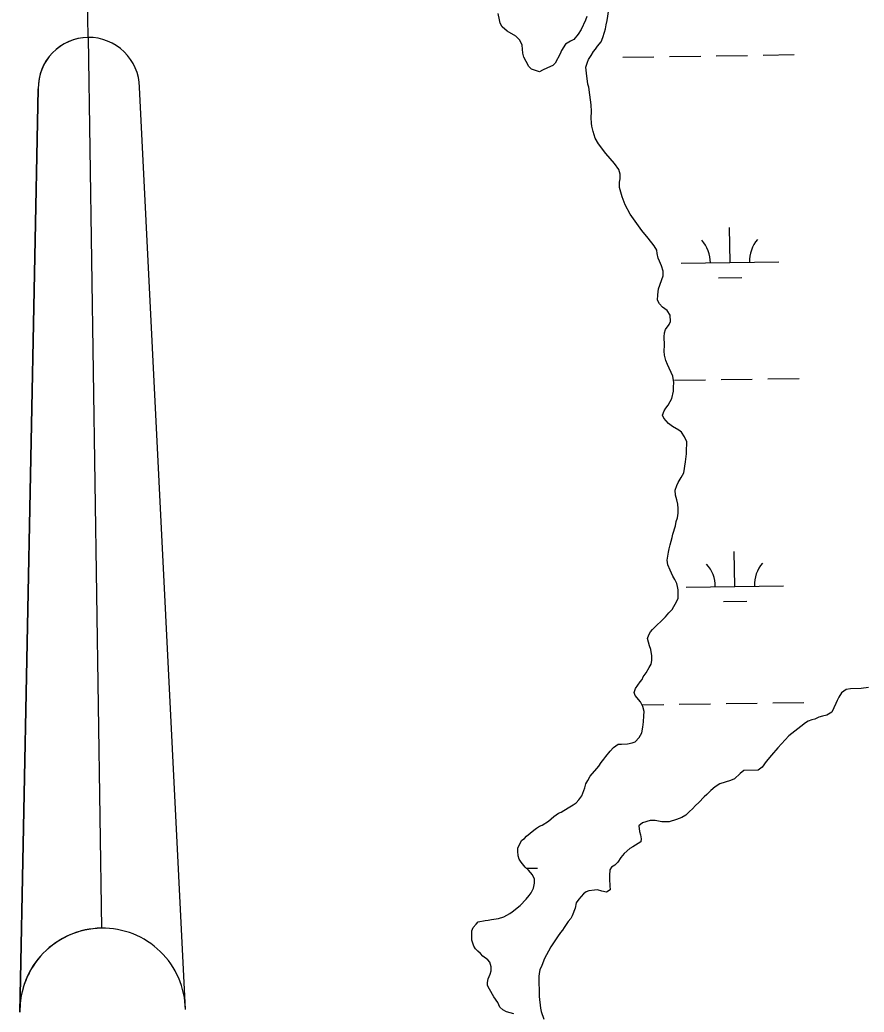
# Model space of a CAD drawing. Extents: x 3807117 to 3845308, y 337856 to 363736.
# Drawn here: x 3839833 to 3840700, y 357506 to 358525 of the extents above; entities that cross this region are included whole.
import ezdxf

# ---------------------------------------------------------------- set-up
doc = ezdxf.new("R2010")
doc.units = 0
for name, color, linetype in [('V-ANNO-SYMB', 7, 'Continuous'), ('V-TOPO-SHOR', 7, 'Continuous'), ('V-WETL-SWMP', 7, 'Continuous')]:
    doc.layers.add(name, color=color, linetype=linetype)

msp = doc.modelspace()

# ---------------------------------------------------------------- linework, layer by layer
at = {"layer": 'V-ANNO-SYMB'}
for p, q in [((3839902.9, 358507.1), (3839898.1, 358832.1)), ((3839902.9, 358507.1), (3839916.6, 357592.2)), ((3839902.9, 358507.1), (3839916.6, 357592.2)), ((3839832.9, 357506), (3839851.7, 358454.4)), ((3839851.7, 358454.4), (3839832.9, 357506)), ((3840002.9, 357508.5), (3839955.7, 358455.9))]:
    msp.add_line(p, q, dxfattribs=at)
for centre, radius, start, end in [((3839903.7, 358455.1), 52, 90.855, 180.8583), ((3839903.7, 358455.1), 52, 90.8617, 180.8584), ((3839903.7, 358455.1), 52, 0.8584, 90.8617), ((3839917.9, 357507.2), 85, 90.8583, 180.8583), ((3839917.9, 357507.2), 85, 90.8584, 180.8584), ((3839917.9, 357507.2), 85, 0.8584, 90.8584), ((3839917.9, 357507.2), 85, 0.8584, 90.8584)]:
    msp.add_arc(centre, radius, start, end, dxfattribs=at)
at = {"layer": 'V-TOPO-SHOR'}
for points in [[(3840414.8, 358528.6), (3840413.6, 358525), (3840409, 358515.4), (3840406, 358510.6), (3840401.7, 358505), (3840398.1, 358503.3), (3840393, 358500.1), (3840388.8, 358493.7), (3840387.7, 358490.1), (3840382.3, 358480.5), (3840379.9, 358478.4), (3840374.4, 358476), (3840369.3, 358473.5), (3840366.2, 358471.9), (3840358.2, 358474.5), (3840355.4, 358477.2), (3840352.5, 358482.4), (3840350.4, 358486.7), (3840349.2, 358491), (3840348.7, 358499.3), (3840346.2, 358504.4), (3840342.2, 358508.3), (3840333, 358513.7), (3840328.1, 358518), (3840326.1, 358521.6), (3840325.2, 358525.1), (3840323.9, 358531.8)], [(3840484.1, 358293), (3840478, 358300.9), (3840471.5, 358308.7), (3840459.4, 358325.5), (3840454.4, 358335), (3840451.1, 358343.2), (3840448.6, 358353.1), (3840448.5, 358358.3), (3840449.2, 358361.8), (3840449.2, 358366.6), (3840447.9, 358371.3), (3840443.4, 358377.6), (3840434.5, 358387.8), (3840426.8, 358397.9), (3840423.6, 358403.8), (3840421.5, 358410.5), (3840420.2, 358416.1), (3840419.8, 358419.2), (3840419.3, 358424.4), (3840419.6, 358431.1), (3840419.4, 358437.9), (3840418.1, 358448.1), (3840416.8, 358456.1), (3840415.9, 358459.2), (3840414.5, 358470.3), (3840414, 358476.6), (3840415.5, 358481.8), (3840416.7, 358484.6), (3840419.4, 358488.6), (3840421.7, 358492.6), (3840423.7, 358495), (3840426, 358498.2), (3840429.5, 358502.7), (3840431.4, 358507), (3840432.9, 358512.6), (3840434, 358515.8), (3840434.7, 358520.2), (3840435.9, 358524.6), (3840437.6, 358535.7)], [(3840473.4, 357810.4), (3840473.7, 357814.7), (3840472.5, 357819.9), (3840470, 357824.6), (3840464.4, 357831.2), (3840463.5, 357834.4), (3840465, 357838.4), (3840467.4, 357841.6), (3840469.7, 357845.2), (3840471.6, 357847.6), (3840472.8, 357850.4), (3840475.9, 357854.4), (3840478.9, 357860), (3840480.9, 357863.2), (3840481.6, 357867.2), (3840481.5, 357872), (3840480.6, 357878.3), (3840479.4, 357882.2), (3840477.3, 357889.7), (3840478.4, 357893.3), (3840480.3, 357896.5), (3840482.3, 357898.9), (3840484.6, 357901.3), (3840493.2, 357909.4), (3840495.5, 357911.8), (3840499, 357915.9), (3840502.5, 357919.5), (3840507.2, 357927.9), (3840508.7, 357931.1), (3840508.6, 357939.8), (3840508.1, 357943), (3840507.3, 357946.1), (3840505.2, 357950.4), (3840503.2, 357953.6), (3840500.3, 357959.9), (3840498.2, 357965.4), (3840497.3, 357970.1), (3840498.8, 357978.5), (3840499.5, 357981.7), (3840500.3, 357986), (3840502.5, 357993.6), (3840503.2, 357996.8), (3840505.9, 358005.6), (3840506.6, 358009.9), (3840508.1, 358013.5), (3840508.8, 358018.3), (3840508.8, 358023.1), (3840508.3, 358027.8), (3840507.4, 358032.2), (3840505.8, 358036.9), (3840505.7, 358042), (3840507.2, 358046.8), (3840508.7, 358050), (3840511.8, 358055.2), (3840514.5, 358060), (3840516.3, 358071.2), (3840517.3, 358079.5), (3840517.3, 358084.7), (3840517.6, 358088.2), (3840517.5, 358091.8), (3840515.1, 358096.9), (3840512.2, 358101.6), (3840509.4, 358103.6), (3840503, 358107.4), (3840498.6, 358110.5), (3840494.1, 358116), (3840492.5, 358119.1), (3840494.4, 358123.5), (3840496, 358126.3), (3840498.3, 358129.5), (3840500.6, 358133.1), (3840502.1, 358136.3), (3840504, 358143.9), (3840503.9, 358147.9), (3840504.2, 358152.6), (3840503.3, 358159), (3840497.6, 358171.2), (3840495.9, 358175.1), (3840494.7, 358180.6), (3840494.2, 358185), (3840494.5, 358190.9), (3840494.3, 358199.6), (3840494.7, 358203.6), (3840495.8, 358207.2), (3840499.3, 358212.4), (3840500.8, 358215.2), (3840500.3, 358221.9), (3840497.5, 358226.7), (3840492.7, 358230.1), (3840489.4, 358233.3), (3840487.4, 358237.2), (3840487.7, 358242.7), (3840488.4, 358248.7), (3840493.3, 358262.3), (3840493.2, 358267), (3840491.6, 358272.5), (3840489.5, 358277.3), (3840488.3, 358280.4), (3840487, 358285.2), (3840486.9, 358288.7), (3840484.1, 358293)], [(3840704.1, 357839.2), (3840696.6, 357838.2), (3840685.5, 357838.1), (3840681.1, 357837.2), (3840676.4, 357833.9), (3840673.7, 357829.5), (3840671.8, 357825.9), (3840670.6, 357823.1), (3840666.4, 357814), (3840661.3, 357811.1), (3840657, 357809.8), (3840653, 357809), (3840649.1, 357806.9), (3840646, 357806.1), (3840642, 357804.8), (3840639.3, 357803.2), (3840634.6, 357799.2), (3840622.4, 357789.8), (3840611.1, 357777.4), (3840604.5, 357769.7), (3840599.1, 357763.3), (3840594.8, 357757.7), (3840590.9, 357754.4), (3840576.2, 357754.2), (3840572.3, 357751), (3840566.5, 357745.7), (3840562.5, 357744), (3840551.5, 357740.3), (3840546.8, 357737.4), (3840542.1, 357733.4), (3840538.2, 357729.4)], [(3840340.1, 357504.1), (3840332.6, 357506.3), (3840328.6, 357508.3), (3840325.7, 357511), (3840323.7, 357515.7), (3840319.6, 357521.6), (3840315.1, 357529.4), (3840313.1, 357533.4), (3840313, 357536.5), (3840313.8, 357540.1), (3840315.7, 357544.9), (3840316.8, 357548.5), (3840316.7, 357552.5), (3840315.5, 357557.2), (3840313.4, 357559.5), (3840308.2, 357563.4), (3840305.8, 357566.2), (3840303, 357568.5), (3840300.6, 357570.8), (3840298.9, 357573.6), (3840296.8, 357579.9), (3840296.7, 357589.4), (3840298.2, 357593), (3840301.3, 357596.2), (3840303.3, 357598.6), (3840310.4, 357599.9), (3840313.6, 357600.4), (3840317.1, 357601.2), (3840324.2, 357602.1), (3840329.8, 357603.8), (3840336, 357607.1), (3840338.4, 357609.1), (3840346.6, 357615.6), (3840352.8, 357622), (3840355.6, 357625.7), (3840357.9, 357628.5), (3840360.2, 357633.3), (3840361.3, 357638.4), (3840361.2, 357642.4), (3840359.2, 357647.1), (3840355.1, 357651.8), (3840351.5, 357654.9), (3840347.5, 357660), (3840345.4, 357663.2), (3840344.6, 357666.3), (3840344.1, 357671.1), (3840344, 357674.6), (3840348.3, 357682.6), (3840351, 357684.3), (3840353, 357686.7), (3840360.4, 357692.7), (3840363.1, 357694.8), (3840366.3, 357696.8), (3840369, 357698), (3840375.7, 357702.1), (3840381.2, 357707), (3840385.9, 357710.2), (3840388.6, 357711.4), (3840395.7, 357715.9), (3840400.8, 357718.8), (3840403.9, 357720.8), (3840406.7, 357724), (3840409.8, 357728), (3840411.7, 357733.6), (3840412.8, 357736.4), (3840413.9, 357740.4), (3840415.8, 357744), (3840418.5, 357748.4), (3840425.2, 357756.1), (3840427.1, 357758.5), (3840429.8, 357762.5), (3840432.5, 357765.7), (3840434.5, 357768.5), (3840438.7, 357774.1), (3840442.2, 357777.7), (3840447, 357781), (3840450.5, 357781), (3840456.5, 357781.5), (3840461.6, 357782.4), (3840464.7, 357783.7), (3840468.6, 357788.1), (3840471.3, 357792.9), (3840472.4, 357798.5), (3840473.1, 357804), (3840473.4, 357810.4)], [(3840538.2, 357729.4), (3840535.5, 357727), (3840530, 357721.3), (3840526.5, 357718.1), (3840523.4, 357714.9), (3840520.2, 357712), (3840516.7, 357708.4), (3840512.4, 357706), (3840506.9, 357703.9), (3840499.4, 357701.4), (3840491.9, 357701.3), (3840485.1, 357702.7), (3840480, 357702.6), (3840472.1, 357700.5), (3840468.2, 357697.3), (3840469, 357691.4), (3840469.9, 357688.2), (3840470.8, 357683.9), (3840470.4, 357680.7), (3840462.2, 357675.8), (3840459, 357674.1), (3840453.2, 357668.9), (3840449.7, 357664.9), (3840446.6, 357660.1), (3840443.5, 357656.8), (3840440.3, 357654.8), (3840438.4, 357652), (3840438.1, 357646.4), (3840438.1, 357642.5), (3840438.6, 357635.8), (3840438.7, 357631.4), (3840435.2, 357629), (3840430.4, 357630.1), (3840426, 357631.6), (3840422.9, 357631.1), (3840416.9, 357630.6), (3840414.2, 357629.4), (3840411.4, 357627.4), (3840406.8, 357622.1), (3840404, 357618.1), (3840403, 357612.6), (3840399.9, 357605), (3840398.4, 357602.2), (3840395.6, 357599), (3840391.8, 357593), (3840389.8, 357590.1), (3840387.9, 357587.7), (3840384.8, 357583.3), (3840382.9, 357580.1), (3840377.8, 357572.9), (3840375.5, 357568.5), (3840371.3, 357560.9), (3840368.6, 357553.7), (3840366.7, 357549.3), (3840366, 357545.7), (3840365.7, 357542.6), (3840366, 357522), (3840367.4, 357510.1), (3840368.2, 357506.5), (3840370.7, 357498.6)]]:
    msp.add_lwpolyline(points, dxfattribs=at)
at = {"layer": 'V-WETL-SWMP'}
for p, q in [((3840547.8, 358488.2), (3840579.8, 358488.7)), ((3840595.8, 358488.9), (3840627.8, 358489.4)), ((3840451.8, 358486.8), (3840483.8, 358487.3)), ((3840499.8, 358487.5), (3840531.8, 358488)), ((3840561.9, 358275.8), (3840561.3, 358311.8)), ((3840511.9, 358275.1), (3840611.9, 358276.5)), ((3840550.1, 358260.2), (3840574.1, 358260.6)), ((3840504.8, 358154.9), (3840536.8, 358155.3)), ((3840552.8, 358155.6), (3840584.8, 358156.1)), ((3840600.8, 358156.3), (3840632.8, 358156.8)), ((3840566.8, 357943.2), (3840566.3, 357979.2)), ((3840516.8, 357942.4), (3840616.8, 357943.9)), ((3840555.1, 357927.6), (3840579.1, 357927.9)), ((3840471.5, 357821.7), (3840493.8, 357822)), ((3840509.8, 357822.2), (3840541.8, 357822.7)), ((3840557.8, 357822.9), (3840589.8, 357823.4)), ((3840605.8, 357823.7), (3840637.8, 357824.1)), ((3840353, 357653.7), (3840364.3, 357653.9))]:
    msp.add_line(p, q, dxfattribs=at)
for points in [[(3840414.8, 358528.6), (3840413.6, 358525), (3840409, 358515.4), (3840406, 358510.6), (3840401.7, 358505), (3840398.1, 358503.3), (3840393, 358500.1), (3840388.8, 358493.7), (3840387.7, 358490.1), (3840382.3, 358480.5), (3840379.9, 358478.4), (3840374.4, 358476), (3840369.3, 358473.5), (3840366.2, 358471.9), (3840358.2, 358474.5), (3840355.4, 358477.2), (3840352.5, 358482.4), (3840350.4, 358486.7), (3840349.2, 358491), (3840348.7, 358499.3), (3840346.2, 358504.4), (3840342.2, 358508.3), (3840333, 358513.7), (3840328.1, 358518), (3840326.1, 358521.6), (3840325.2, 358525.1), (3840323.9, 358531.8)], [(3840484.1, 358293), (3840478, 358300.9), (3840471.5, 358308.7), (3840459.4, 358325.5), (3840454.4, 358335), (3840451.1, 358343.2), (3840448.6, 358353.1), (3840448.5, 358358.3), (3840449.2, 358361.8), (3840449.2, 358366.6), (3840447.9, 358371.3), (3840443.4, 358377.6), (3840434.5, 358387.8), (3840426.8, 358397.9), (3840423.6, 358403.8), (3840421.5, 358410.5), (3840420.2, 358416.1), (3840419.8, 358419.2), (3840419.3, 358424.4), (3840419.6, 358431.1), (3840419.4, 358437.9), (3840418.1, 358448.1), (3840416.8, 358456.1), (3840415.9, 358459.2), (3840414.5, 358470.3), (3840414, 358476.6), (3840415.5, 358481.8), (3840416.7, 358484.6), (3840419.4, 358488.6), (3840421.7, 358492.6), (3840423.7, 358495), (3840426, 358498.2), (3840429.5, 358502.7), (3840431.4, 358507), (3840432.9, 358512.6), (3840434, 358515.8), (3840434.7, 358520.2), (3840435.9, 358524.6), (3840437.6, 358535.7)], [(3840473.4, 357810.4), (3840473.7, 357814.7), (3840472.5, 357819.9), (3840470, 357824.6), (3840464.4, 357831.2), (3840463.5, 357834.4), (3840465, 357838.4), (3840467.4, 357841.6), (3840469.7, 357845.2), (3840471.6, 357847.6), (3840472.8, 357850.4), (3840475.9, 357854.4), (3840478.9, 357860), (3840480.9, 357863.2), (3840481.6, 357867.2), (3840481.5, 357872), (3840480.6, 357878.3), (3840479.4, 357882.2), (3840477.3, 357889.7), (3840478.4, 357893.3), (3840480.3, 357896.5), (3840482.3, 357898.9), (3840484.6, 357901.3), (3840493.2, 357909.4), (3840495.5, 357911.8), (3840499, 357915.9), (3840502.5, 357919.5), (3840507.2, 357927.9), (3840508.7, 357931.1), (3840508.6, 357939.8), (3840508.1, 357943), (3840507.3, 357946.1), (3840505.2, 357950.4), (3840503.2, 357953.6), (3840500.3, 357959.9), (3840498.2, 357965.4), (3840497.3, 357970.1), (3840498.8, 357978.5), (3840499.5, 357981.7), (3840500.3, 357986), (3840502.5, 357993.6), (3840503.2, 357996.8), (3840505.9, 358005.6), (3840506.6, 358009.9), (3840508.1, 358013.5), (3840508.8, 358018.3), (3840508.8, 358023.1), (3840508.3, 358027.8), (3840507.4, 358032.2), (3840505.8, 358036.9), (3840505.7, 358042), (3840507.2, 358046.8), (3840508.7, 358050), (3840511.8, 358055.2), (3840514.5, 358060), (3840516.3, 358071.2), (3840517.3, 358079.5), (3840517.3, 358084.7), (3840517.6, 358088.2), (3840517.5, 358091.8), (3840515.1, 358096.9), (3840512.2, 358101.6), (3840509.4, 358103.6), (3840503, 358107.4), (3840498.6, 358110.5), (3840494.1, 358116), (3840492.5, 358119.1), (3840494.4, 358123.5), (3840496, 358126.3), (3840498.3, 358129.5), (3840500.6, 358133.1), (3840502.1, 358136.3), (3840504, 358143.9), (3840503.9, 358147.9), (3840504.2, 358152.6), (3840503.3, 358159), (3840497.6, 358171.2), (3840495.9, 358175.1), (3840494.7, 358180.6), (3840494.2, 358185), (3840494.5, 358190.9), (3840494.3, 358199.6), (3840494.7, 358203.6), (3840495.8, 358207.2), (3840499.3, 358212.4), (3840500.8, 358215.2), (3840500.3, 358221.9), (3840497.5, 358226.7), (3840492.7, 358230.1), (3840489.4, 358233.3), (3840487.4, 358237.2), (3840487.7, 358242.7), (3840488.4, 358248.7), (3840493.3, 358262.3), (3840493.2, 358267), (3840491.6, 358272.5), (3840489.5, 358277.3), (3840488.3, 358280.4), (3840487, 358285.2), (3840486.9, 358288.7), (3840484.1, 358293)], [(3840704.1, 357839.2), (3840696.6, 357838.2), (3840685.5, 357838.1), (3840681.1, 357837.2), (3840676.4, 357833.9), (3840673.7, 357829.5), (3840671.8, 357825.9), (3840670.6, 357823.1), (3840666.4, 357814), (3840661.3, 357811.1), (3840657, 357809.8), (3840653, 357809), (3840649.1, 357806.9), (3840646, 357806.1), (3840642, 357804.8), (3840639.3, 357803.2), (3840634.6, 357799.2), (3840622.4, 357789.8), (3840611.1, 357777.4), (3840604.5, 357769.7), (3840599.1, 357763.3), (3840594.8, 357757.7), (3840590.9, 357754.4), (3840576.2, 357754.2), (3840572.3, 357751), (3840566.5, 357745.7), (3840562.5, 357744), (3840551.5, 357740.3), (3840546.8, 357737.4), (3840542.1, 357733.4), (3840538.2, 357729.4)], [(3840340.1, 357504.1), (3840332.6, 357506.3), (3840328.6, 357508.3), (3840325.7, 357511), (3840323.7, 357515.7), (3840319.6, 357521.6), (3840315.1, 357529.4), (3840313.1, 357533.4), (3840313, 357536.5), (3840313.8, 357540.1), (3840315.7, 357544.9), (3840316.8, 357548.5), (3840316.7, 357552.5), (3840315.5, 357557.2), (3840313.4, 357559.5), (3840308.2, 357563.4), (3840305.8, 357566.2), (3840303, 357568.5), (3840300.6, 357570.8), (3840298.9, 357573.6), (3840296.8, 357579.9), (3840296.7, 357589.4), (3840298.2, 357593), (3840301.3, 357596.2), (3840303.3, 357598.6), (3840310.4, 357599.9), (3840313.6, 357600.4), (3840317.1, 357601.2), (3840324.2, 357602.1), (3840329.8, 357603.8), (3840336, 357607.1), (3840338.4, 357609.1), (3840346.6, 357615.6), (3840352.8, 357622), (3840355.6, 357625.7), (3840357.9, 357628.5), (3840360.2, 357633.3), (3840361.3, 357638.4), (3840361.2, 357642.4), (3840359.2, 357647.1), (3840355.1, 357651.8), (3840351.5, 357654.9), (3840347.5, 357660), (3840345.4, 357663.2), (3840344.6, 357666.3), (3840344.1, 357671.1), (3840344, 357674.6), (3840348.3, 357682.6), (3840351, 357684.3), (3840353, 357686.7), (3840360.4, 357692.7), (3840363.1, 357694.8), (3840366.3, 357696.8), (3840369, 357698), (3840375.7, 357702.1), (3840381.2, 357707), (3840385.9, 357710.2), (3840388.6, 357711.4), (3840395.7, 357715.9), (3840400.8, 357718.8), (3840403.9, 357720.8), (3840406.7, 357724), (3840409.8, 357728), (3840411.7, 357733.6), (3840412.8, 357736.4), (3840413.9, 357740.4), (3840415.8, 357744), (3840418.5, 357748.4), (3840425.2, 357756.1), (3840427.1, 357758.5), (3840429.8, 357762.5), (3840432.5, 357765.7), (3840434.5, 357768.5), (3840438.7, 357774.1), (3840442.2, 357777.7), (3840447, 357781), (3840450.5, 357781), (3840456.5, 357781.5), (3840461.6, 357782.4), (3840464.7, 357783.7), (3840468.6, 357788.1), (3840471.3, 357792.9), (3840472.4, 357798.5), (3840473.1, 357804), (3840473.4, 357810.4)], [(3840538.2, 357729.4), (3840535.5, 357727), (3840530, 357721.3), (3840526.5, 357718.1), (3840523.4, 357714.9), (3840520.2, 357712), (3840516.7, 357708.4), (3840512.4, 357706), (3840506.9, 357703.9), (3840499.4, 357701.4), (3840491.9, 357701.3), (3840485.1, 357702.7), (3840480, 357702.6), (3840472.1, 357700.5), (3840468.2, 357697.3), (3840469, 357691.4), (3840469.9, 357688.2), (3840470.8, 357683.9), (3840470.4, 357680.7), (3840462.2, 357675.8), (3840459, 357674.1), (3840453.2, 357668.9), (3840449.7, 357664.9), (3840446.6, 357660.1), (3840443.5, 357656.8), (3840440.3, 357654.8), (3840438.4, 357652), (3840438.1, 357646.4), (3840438.1, 357642.5), (3840438.6, 357635.8), (3840438.7, 357631.4), (3840435.2, 357629), (3840430.4, 357630.1), (3840426, 357631.6), (3840422.9, 357631.1), (3840416.9, 357630.6), (3840414.2, 357629.4), (3840411.4, 357627.4), (3840406.8, 357622.1), (3840404, 357618.1), (3840403, 357612.6), (3840399.9, 357605), (3840398.4, 357602.2), (3840395.6, 357599), (3840391.8, 357593), (3840389.8, 357590.1), (3840387.9, 357587.7), (3840384.8, 357583.3), (3840382.9, 357580.1), (3840377.8, 357572.9), (3840375.5, 357568.5), (3840371.3, 357560.9), (3840368.6, 357553.7), (3840366.7, 357549.3), (3840366, 357545.7), (3840365.7, 357542.6), (3840366, 357522), (3840367.4, 357510.1), (3840368.2, 357506.5), (3840370.7, 357498.6)]]:
    msp.add_lwpolyline(points, dxfattribs=at)
for centre, start, end in [((3840506.6, 358275.4), 0.0865, 41.6302), ((3840617.1, 358277.1), 140.0865, 181.6302), ((3840511.6, 357942.8), 0.0865, 41.6302), ((3840622.1, 357944.5), 140.0865, 181.6302)]:
    msp.add_arc(centre, 35.2, start, end, dxfattribs=at)

doc.saveas('drawing.dxf')
